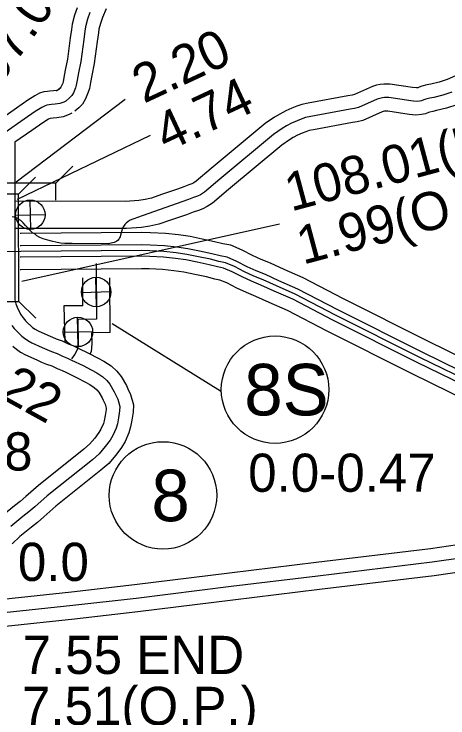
# Model space of a CAD drawing. Extents: x -83719 to 153526, y -11835 to 11446.
# Drawn here: x 126.1 to 285.9, y 426.5 to 686.1 of the extents above; entities that cross this region are included whole.
import ezdxf

# ---------------------------------------------------------------- set-up
doc = ezdxf.new("R2010")
doc.units = 0
for name, color, linetype in [('Level 10', 7, 'Continuous'), ('Level 15', 7, 'Continuous'), ('Level 19', 7, 'Continuous'), ('Level 20', 7, 'Continuous'), ('Level 25', 7, 'Continuous'), ('Level 26', 7, 'Continuous'), ('Level 27', 7, 'Continuous'), ('Level 58', 7, 'Continuous'), ('Level 59', 7, 'Continuous')]:
    doc.layers.add(name, color=color, linetype=linetype)

msp = doc.modelspace()

# ---------------------------------------------------------------- linework, layer by layer
at = {"layer": 'Level 10'}
for points in [[(149.35, 688.42), (148.32, 685.69), (147.39, 682.36), (147.18, 680.35), (146.77, 677.35), (145.68, 669.42), (144.9, 665.37), (144.37, 662.63), (144.08, 661.04), (143.95, 660.63), (143.41, 659.31), (143.32, 659.16), (142.97, 658.81), (141.71, 657.66)], [(159.95, 688.03), (158.68, 684.82), (157.84, 682.58), (157.25, 680.48), (157.11, 679.15), (156.68, 675.99), (155.55, 667.79), (154.72, 663.47), (154.2, 660.79), (153.81, 658.63), (153.36, 657.22), (152.36, 654.78), (151.22, 652.91), (149.86, 651.56), (148.43, 650.26)], [(289.83, 663.79), (285.54, 661.94), (282.61, 660.96), (279.57, 660.24), (278.06, 659.94), (276.29, 659.49), (275.3, 659.13), (274.74, 658.93), (274.62, 658.9), (274.27, 658.87), (272.89, 659.02), (264.53, 660.26), (262.23, 660.27), (260.94, 660.14), (259.52, 659.82), (258.1, 659.39), (251.41, 656.36), (250.57, 656.18), (249.02, 655.93), (234.34, 653.23), (232.12, 652.73), (230.17, 652.08), (228.33, 651.36), (226.11, 650.35), (223.91, 649.21), (222.04, 648.06), (218.61, 645.7), (198.64, 629.07), (193.17, 624.41), (192.24, 623.82), (191.58, 623.5), (190.4, 623.05), (188.63, 622.38), (186.22, 621.53), (180.39, 619.5)], [(142.76, 658.4), (142.3, 658.16), (141.73, 657.94), (140.62, 657.8), (139.23, 657.64), (138.41, 657.53), (137.06, 657.41), (135.46, 656.88), (133.68, 655.9), (131.12, 654.29), (126.91, 651.39), (119.65, 646.35)], [(289.11, 652.59), (285.35, 651.33), (281.69, 650.47), (280.27, 650.19), (279.26, 649.93), (278.73, 649.74), (277.56, 649.31), (276.09, 648.98), (274.11, 648.83), (271.63, 649.1), (263.77, 650.27), (262.74, 650.27), (262.57, 650.25), (262.06, 650.14), (261.63, 650.01), (254.56, 646.81), (252.41, 646.34), (250.71, 646.07), (236.36, 643.44), (234.8, 643.08), (233.57, 642.68), (232.23, 642.15), (230.48, 641.36), (228.85, 640.5), (227.49, 639.67), (224.65, 637.72), (205.08, 621.42), (199.12, 616.35), (197.14, 615.09), (195.55, 614.31), (193.95, 613.7), (192.08, 612.99), (189.52, 612.09), (183.68, 610.06)], [(147.38, 649.53), (146.39, 649.01), (144.17, 648.18), (141.83, 647.87), (140.43, 647.72), (139.52, 647.6), (139.3, 647.57), (138.75, 647.27), (136.62, 645.94), (132.6, 643.17), (126.35, 638.83), (126.35, 638.79), (126.38, 612.06), (126.32, 580.7), (126.67, 579.26), (127.17, 577.99), (128.47, 575.45), (129.25, 574.21), (129.98, 573.31), (130.28, 572.94), (131.01, 572.23), (132.26, 571.05), (132.87, 570.54), (133.84, 569.9), (134.92, 569.24), (138.48, 567.66), (140.15, 566.92), (141.59, 566.28), (143.79, 565.57), (145.95, 564.48), (147.68, 563.82), (149.42, 562.99), (153.7, 560.92), (156.81, 559.32), (159.08, 558.11), (161.78, 556.3), (163.85, 554.42), (165.49, 552.4), (167.42, 549.06), (167.94, 547.91), (168.98, 545.79), (169.99, 542), (169.92, 539.26), (169.43, 536.29), (168.98, 533.85), (168.38, 531.7), (166.94, 528.46), (165.68, 526.23), (163.53, 523.43), (160.94, 520.35), (158.07, 517.89), (141.48, 504.64), (136.95, 500.62), (134.63, 498.62), (132.44, 496.91), (128.13, 493.37), (125.3, 490.74)], [(180.36, 619.49), (176.65, 618.17), (174.33, 617.67), (172, 617.35), (167.08, 617.01), (126.54, 617.05)], [(183.7, 610.06), (179.39, 608.54), (176.08, 607.81), (173.02, 607.4), (167.42, 607.01), (126.63, 607.05)], [(151.39, 578.5), (151.35, 588.76)], [(161.43, 568.61), (161.35, 588.8)], [(151.39, 578.5), (144.36, 578.43)], [(144.36, 578.43), (144.69, 565.12)], [(154.61, 568.54), (154.71, 564.51), (154.46, 561.69), (154.06, 560.73)], [(161.43, 568.61), (154.61, 568.54)], [(125.61, 563.57), (126.89, 562.51), (128.47, 561.45), (130.28, 560.36), (134.43, 558.52), (136.11, 557.77), (138.02, 556.93), (139.97, 556.3), (141.9, 555.32), (143.73, 554.63), (145.07, 553.98), (149.24, 551.97), (152.17, 550.46), (153.93, 549.53), (155.6, 548.4), (156.57, 547.53), (157.23, 546.71), (158.51, 544.5), (158.89, 543.66), (159.57, 542.27), (159.96, 540.8), (159.94, 540.21), (159.58, 538.02), (159.23, 536.11), (158.95, 535.1), (158, 532.96), (157.32, 531.76), (155.74, 529.7), (153.82, 527.42), (151.69, 525.6), (135.04, 512.29), (130.36, 508.15), (128.28, 506.35), (126.19, 504.72), (121.55, 500.9)]]:
    msp.add_lwpolyline(points, dxfattribs=at)
at = {"layer": 'Level 15'}
for points in [[(482.04, 528.44), (472.33, 527.18), (450.83, 525.83), (447.31, 525.26), (445.19, 525.01), (439.25, 524.61), (436.59, 524.18), (434.4, 523.88), (432.85, 523.65), (430.42, 523.03), (425.86, 521.95), (396.81, 513.94), (365.05, 505.91), (339.79, 499.5), (319.96, 495.51), (302.73, 492.26), (279.47, 488.87), (237.38, 483.81), (205.37, 479.9), (170.42, 475.58), (147.16, 472.92), (121.89, 470.22), (118.47, 469.91)], [(482.85, 518.46), (473.29, 517.22), (451.95, 515.88), (448.69, 515.35), (446.09, 515.05), (440.39, 514.67), (438.07, 514.29), (435.8, 513.98), (434.83, 513.84), (432.81, 513.32), (428.35, 512.26), (399.37, 504.27), (367.5, 496.21), (342.01, 489.74), (321.87, 485.69), (304.37, 482.39), (280.79, 478.96), (238.58, 473.88), (206.59, 469.98), (171.6, 465.65), (148.26, 462.98), (122.87, 460.27), (118.83, 459.9)]]:
    msp.add_lwpolyline(points, dxfattribs=at)
at = {"layer": 'Level 19'}
for points in [[(299.75, 555.03), (278.45, 565.47), (247.45, 581.04), (232.51, 588.79), (225.49, 591.89), (220.48, 594.18), (217.03, 595.6), (213.89, 597.04), (210.07, 598.98), (205.86, 600.8), (202.94, 601.36), (199.91, 602.14), (195.28, 603.1), (190.87, 604.01), (186.57, 604.63), (181.83, 605.12), (176.34, 605.46), (173.05, 605.52), (128.5, 605.15), (128.24, 605.15)], [(297.68, 550.94), (276.41, 561.36), (245.37, 576.95), (230.53, 584.66), (223.61, 587.71), (218.66, 589.98), (215.21, 591.39), (211.9, 592.91), (208.12, 594.83), (204.5, 596.4), (201.93, 596.89), (198.87, 597.67), (194.35, 598.61), (190.08, 599.5), (186.01, 600.08), (181.45, 600.55), (176.16, 600.88), (173.03, 600.93), (128.53, 600.57), (128.24, 600.57)], [(295.81, 547.22), (274.56, 557.63), (243.47, 573.24), (228.72, 580.9), (221.9, 583.91), (217, 586.16), (213.55, 587.57), (210.09, 589.16), (206.35, 591.06), (203.26, 592.39), (201.02, 592.82), (197.93, 593.61), (193.51, 594.53), (189.36, 595.39), (185.49, 595.95), (181.11, 596.4), (176, 596.71), (173.01, 596.77), (128.55, 596.4), (128.24, 596.4)], [(293.75, 543.12), (272.52, 553.52), (241.39, 569.16), (226.74, 576.76), (220.02, 579.73), (215.17, 581.95), (211.72, 583.37), (208.09, 585.03), (204.4, 586.91), (201.91, 587.98), (200.02, 588.35), (196.9, 589.15), (192.58, 590.05), (188.57, 590.87), (184.93, 591.4), (180.73, 591.83), (175.82, 592.13), (172.99, 592.18), (128.58, 591.82), (128.33, 591.82)]]:
    msp.add_lwpolyline(points, dxfattribs=at)
at = {"layer": 'Level 20'}
for p, q in [((141.48, 623.72), (147.69, 629.95)), ((127.73, 619.72), (133.93, 625.96)), ((141.48, 623.72), (101.88, 623.68)), ((141.48, 617.4), (141.48, 623.72)), ((127.85, 580.12), (134.09, 573.91))]:
    msp.add_line(p, q, dxfattribs=at)
msp.add_lwpolyline([(114.53, 619.67), (114.65, 580.07), (127.85, 580.12), (127.73, 619.72)], close=True, dxfattribs=at)
at = {"layer": 'Level 25'}
msp.add_line((176.24, 641.31), (127.17, 617.67), dxfattribs=at)
at = {"layer": 'Level 26'}
for p, q in [((132.17, 606.65), (131.92, 617.5)), ((126.62, 611.95), (137.47, 612.2)), ((156.42, 578.16), (156.17, 589.01)), ((150.87, 583.46), (161.72, 583.71)), ((149.69, 563.43), (149.44, 574.28)), ((144.14, 568.73), (154.99, 568.98))]:
    msp.add_line(p, q, dxfattribs=at)
for centre in [(132.04, 612.07), (156.3, 583.58), (149.57, 568.86)]:
    msp.add_circle(centre, 5.43, dxfattribs=at)
at = {"layer": 'Level 27'}
msp.add_line((162.24, 571.98), (202.11, 547.16), dxfattribs=at)
for centre in [(222.19, 547.58), (180.89, 508.58)]:
    msp.add_circle(centre, 19.8, dxfattribs=at)
at = {"layer": 'Level 58'}
for p, q in [((166.93, 654.56), (126.81, 624.12)), ((128.96, 587.58), (223.88, 608.72))]:
    msp.add_line(p, q, dxfattribs=at)
at = {"layer": 'Level 59'}
for points in [[(154.01, 686.62), (153.08, 684.14), (152.32, 681.42), (152.15, 679.75), (151.73, 676.67), (150.61, 668.61), (149.81, 664.42), (149.28, 661.71), (148.95, 659.83), (148.66, 658.93), (147.89, 657.05), (147.27, 656.03), (146.42, 655.19), (145.07, 653.96)], [(287.33, 657.26), (283.98, 656.14), (280.63, 655.36), (279.17, 655.07), (277.78, 654.71), (277.01, 654.43), (276.15, 654.12), (275.36, 653.94), (274.19, 653.85), (272.26, 654.06), (264.15, 655.26), (262.48, 655.27), (261.75, 655.19), (260.79, 654.98), (259.86, 654.7), (252.98, 651.58), (251.49, 651.26), (249.86, 651), (235.35, 648.34), (233.46, 647.91), (231.87, 647.38), (230.28, 646.75), (228.3, 645.86), (226.38, 644.86), (224.76, 643.86), (221.63, 641.71), (201.86, 625.24), (196.14, 620.38), (194.69, 619.45), (193.57, 618.9), (192.18, 618.38), (190.35, 617.68), (187.87, 616.81), (171.51, 611.11), (170.15, 610.56), (169.75, 610.45), (168.79, 610.07), (168.03, 609.59), (167.31, 608.98), (166.85, 608.43), (166.3, 607.69), (165.91, 606.88), (165.72, 606.25), (165.5, 605.41), (165.31, 604.54), (165.09, 603.93), (164.93, 603.5), (164.7, 603.09), (164.37, 602.75), (163.88, 602.34), (163.38, 602.1), (162.89, 601.86), (161.72, 601.58), (160.86, 601.4), (147.44, 601.52), (144.78, 601.48), (143.15, 601.59), (141.88, 601.83), (139.81, 602.33), (138.43, 602.68), (136.73, 603.25), (135.56, 603.7), (134.48, 604.35), (133.77, 604.91), (132.87, 605.43), (131.92, 606.32), (130.94, 607.4), (130.3, 608.06), (129.38, 609.05), (128.57, 609.9), (127.8, 610.36), (127.03, 610.81), (126.09, 611.17), (125.32, 611.32)], [(145.07, 653.96), (144.34, 653.58), (142.95, 653.06), (141.22, 652.83), (139.83, 652.68), (138.96, 652.57), (138.1, 652.48), (137.47, 652.27), (136.22, 651.59), (133.87, 650.11), (129.75, 647.28), (122.77, 642.43)], [(296.75, 549.08), (275.48, 559.49), (244.42, 575.1), (229.63, 582.78), (222.75, 585.81), (217.83, 588.07), (214.38, 589.48), (210.99, 591.03), (207.23, 592.94), (203.88, 594.39), (201.48, 594.86), (198.4, 595.64), (193.93, 596.57), (189.72, 597.44), (185.75, 598.01), (181.28, 598.48), (176.08, 598.8), (173.02, 598.85), (128.54, 598.48), (56.69, 598.26)], [(156.33, 594.07), (156.41, 573.56), (149.48, 573.48), (149.7, 564.67), (149.54, 562.89), (148.97, 561.5), (148.48, 560.64), (147.22, 558.96)], [(125.18, 571.29), (126.1, 570.17), (126.57, 569.58), (127.55, 568.62), (128.93, 567.31), (129.88, 566.52), (131.16, 565.67), (132.6, 564.8), (136.45, 563.09), (138.13, 562.35), (139.81, 561.6), (141.88, 560.94), (143.93, 559.9), (145.7, 559.23), (147.24, 558.48), (151.47, 556.45), (154.49, 554.89), (156.5, 553.82), (158.69, 552.35), (160.21, 550.97), (161.36, 549.56), (162.97, 546.78), (163.41, 545.78), (164.27, 544.03), (164.98, 541.4), (164.93, 539.73), (164.51, 537.15), (164.1, 534.98), (163.66, 533.4), (162.47, 530.71), (161.5, 528.99), (159.63, 526.56), (157.38, 523.89), (154.88, 521.75), (138.26, 508.46), (133.66, 504.39), (131.45, 502.48), (129.32, 500.81), (124.84, 497.14)], [(303.55, 487.32), (280.13, 483.92), (237.98, 478.85), (205.98, 474.94), (171.01, 470.62), (147.71, 467.95), (122.38, 465.25)]]:
    msp.add_lwpolyline(points, dxfattribs=at)

# ---------------------------------------------------------------- texts
at = {"layer": 'Level 25'}
for s, rotation, p in [('4.74', 25, (182.16, 635.08)), ('2.22', 331, (106.41, 552.54))]:
    msp.add_text(s, height=14.08, rotation=rotation, dxfattribs=at).set_placement(p)
for s, p in [('1.08', (96.19, 517.76)), ('0.0-0.47', (212.29, 509.9)), ('0.0', (127.44, 477.04)), ('7.55 END', (129.19, 442.73))]:
    msp.add_text(s, height=14.08, dxfattribs=at).set_placement(p)
at = {"layer": 'Level 27'}
for s, height, p in [('8S', 19.008, (210.85, 538.08)), ('8', 19.01, (176.64, 499.07))]:
    msp.add_text(s, height=height, dxfattribs=at).set_placement(p)
at = {"layer": 'Level 58'}
for s, rotation, p in [('107.01(U.P.)', 55, (114.54, 650.65)), ('0.92(O.P.)', 55, (95.81, 657.77)), ('2.20', 25, (173.87, 652.97)), ('108.01(U.P.)', 15, (228.07, 613.22)), ('1.99(O.P.)', 15, (232.48, 593.62))]:
    msp.add_text(s, height=14.08, rotation=rotation, dxfattribs=at).set_placement(p)
msp.add_text('7.51(O.P.)', height=14.08, dxfattribs=at).set_placement((128.95, 423.93))

doc.saveas('drawing.dxf')
